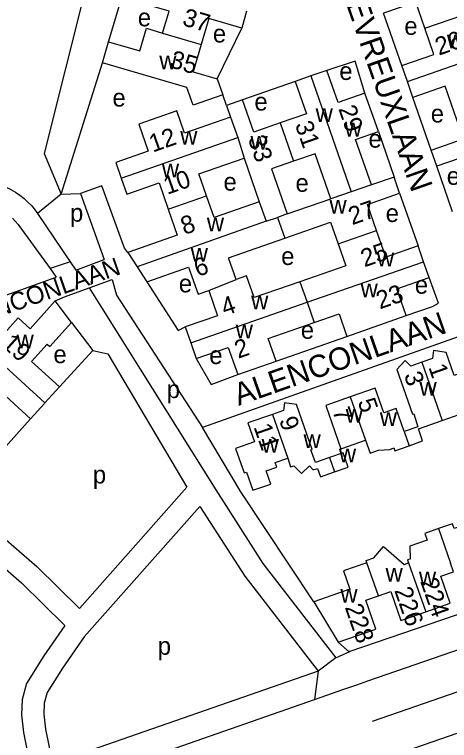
# Model space of a CAD drawing. Extents: x 157768 to 159790, y 387230 to 389604.
# Drawn here: x 158811.1 to 158908.6, y 389072.5 to 389235.1 of the extents above; entities that cross this region are included whole.
import ezdxf

# ---------------------------------------------------------------- set-up
doc = ezdxf.new("R2010")
doc.units = 0
for name, color, linetype in [('BLT_Basislijn', 7, 'Continuous'), ('BLT_Bebouwing', 7, 'Continuous'), ('BLT_Centroide', 7, 'Continuous'), ('BLT_Huisnummer', 7, 'Continuous'), ('BLT_Huisnummer_ tussenligend', 7, 'Continuous'), ('BLT_Onderverdeling_panden', 7, 'Continuous'), ('BLT_Straatnaam', 7, 'Continuous'), ('BLT_Straatnaam_verkleind', 7, 'Continuous')]:
    doc.layers.add(name, color=color, linetype=linetype)

msp = doc.modelspace()

# ---------------------------------------------------------------- linework, layer by layer
at = {"layer": 'BLT_Basislijn'}
for p, q in [((158832.21, 389229.02), (158835.17, 389238.97)), ((158897.93, 389223.66), (158893.84, 389235.38)), ((158856.57, 389220.67), (158862.06, 389232.05)), ((158821.6, 389194.9), (158830.83, 389224.29)), ((158887.46, 389224.68), (158881.14, 389222.6)), ((158889.68, 389217.48), (158887.46, 389224.68)), ((158874.02, 389220.13), (158862.24, 389215.98)), ((158858.65, 389214.73), (158857.83, 389217.12)), ((158904.51, 389204.72), (158900.41, 389216.53)), ((158892.67, 389208.88), (158896.19, 389198.7)), ((158909.32, 389190.94), (158905.76, 389201.15)), ((158830.69, 389196.71), (158825.93, 389195.03)), ((158821.6, 389194.9), (158816.32, 389190.55)), ((158821.6, 389194.9), (158825.93, 389195.03)), ((158825.93, 389195.03), (158831.24, 389180.27)), ((158897.44, 389195.09), (158901.58, 389183.3)), ((158816.17, 389190.77), (158816.32, 389190.55)), ((158816.32, 389190.55), (158823.6, 389179.74)), ((158812.12, 389187.84), (158819.1, 389178.21)), ((158823.6, 389179.74), (158819.1, 389178.21)), ((158823.6, 389179.74), (158824.85, 389177.89)), ((158824.85, 389177.89), (158831.24, 389180.27)), ((158819.1, 389178.21), (158820.46, 389176.32)), ((158827.88, 389173.89), (158833.05, 389175.77)), ((158822.31, 389171.86), (158827.88, 389173.89)), ((158827.88, 389173.89), (158856.22, 389128.66)), ((158820.28, 389171.02), (158822.31, 389171.86)), ((158869.75, 389157.46), (158885.6, 389163.03)), ((158828.71, 389159.83), (158821.2, 389151.71)), ((158807.75, 389136.88), (158814.7, 389144.57)), ((158849.79, 389129.24), (158825.67, 389102.05)), ((158891.35, 389076.84), (158982.24, 389108.54)), ((158883.17, 389091.07), (158879.21, 389088.02)), ((158879.21, 389088.02), (158819.62, 389067.36)), ((158879.21, 389088.02), (158878.35, 389081.7)), ((158884.91, 389083.99), (158887.87, 389085)), ((158887.87, 389085), (158890.34, 389085.85)), ((158878.35, 389081.7), (158884.91, 389083.99)), ((158820.98, 389061.74), (158878.35, 389081.7))]:
    msp.add_line(p, q, dxfattribs=at)
for points in [[(158827.26, 389241.81), (158817.75, 389203.99), (158821.6, 389194.9)], [(158808.18, 389196.91), (158809.28, 389196.44), (158810.34, 389195.91), (158811.37, 389195.3), (158812.35, 389194.63), (158813.28, 389193.89), (158814.16, 389193.09), (158814.99, 389192.23), (158815.76, 389191.32), (158816.17, 389190.77)], [(158836.51, 389181.79), (158835.78, 389182.8), (158830.69, 389196.71)], [(158810.69, 389189.49), (158811.32, 389188.83), (158811.96, 389188.05), (158812.12, 389187.84)], [(158989.76, 389163.03), (158988.16, 389168), (158986.88, 389169.48), (158975.29, 389185.55), (158950.59, 389177.07), (158853.24, 389142.59)], [(158793.39, 389167.44), (158796.42, 389167.7), (158820.46, 389176.32)], [(158898.9, 389167.67), (158904.84, 389169.71), (158906.17, 389170.43), (158904.06, 389176.18)], [(158833.05, 389175.77), (158834.03, 389172.24), (158853.24, 389142.59)], [(158840.82, 389175.26), (158847.85, 389164.35), (158849.4, 389165.15)], [(158823.89, 389166.15), (158828.71, 389159.83)], [(158828.71, 389159.83), (158832.02, 389159.13), (158849.79, 389129.24)], [(158851.86, 389158.05), (158855.19, 389152.22), (158861.15, 389154.47)], [(158878.2, 389103.56), (158861.88, 389128.18), (158853.24, 389142.59)], [(158890.34, 389085.85), (159035.56, 389135.99), (159038.65, 389137.41), (159039.75, 389138.8), (159040.25, 389139.58), (159040.38, 389142.12), (159040.06, 389142.91)], [(159026.05, 389138.41), (159006.9, 389131.61), (159005.76, 389131.55), (159004.93, 389133.15), (159001.33, 389132.42), (158942.49, 389111.67), (158886.32, 389092.46)], [(158856.22, 389128.66), (158866.82, 389112.19), (158883.17, 389091.07)], [(158798.44, 389126.67), (158801.07, 389124.4), (158809.26, 389117.48), (158816.11, 389111.5), (158825.67, 389102.05)], [(158852.66, 389124.95), (158826.74, 389095.73), (158821.92, 389088.7), (158818.47, 389083.26), (158817.8, 389080.92), (158817.68, 389078.44), (158818.07, 389075.08), (158819.62, 389067.36)], [(158852.66, 389124.95), (158862.73, 389109.3), (158879.21, 389088.02)], [(158795.06, 389122.98), (158797.83, 389120.6), (158806, 389113.69), (158812.7, 389107.83), (158822.41, 389098.25)], [(158893.68, 389059.72), (158892.41, 389063.17), (158892.49, 389066.02), (158892.97, 389066.85), (158895.01, 389068.67), (158899.1, 389070.26), (158983.36, 389099.45), (158985.22, 389099.76), (158987.93, 389099.16), (158990.79, 389095.6), (158991.47, 389094.13)], [(158822.41, 389098.25), (158817.74, 389091.45), (158813.86, 389085.32), (158812.84, 389081.73), (158812.67, 389078.28), (158813.13, 389074.3), (158814.78, 389066.04)], [(158883.64, 389094.51), (158885.74, 389092.66), (158886.32, 389092.46)], [(158883.17, 389091.07), (158886.32, 389092.46)]]:
    msp.add_lwpolyline(points, dxfattribs=at)
at = {"layer": 'BLT_Bebouwing'}
for p, q in [((158863.16, 389235.82), (158862.06, 389232.05)), ((158830.83, 389224.29), (158832.21, 389229.02)), ((158899.17, 389220.09), (158897.93, 389223.66)), ((158881.14, 389222.6), (158877.58, 389221.36)), ((158856.57, 389220.67), (158857.83, 389217.12)), ((158877.58, 389221.36), (158874.02, 389220.13)), ((158900.41, 389216.53), (158899.17, 389220.09)), ((158892.67, 389208.88), (158889.68, 389217.48)), ((158862.24, 389215.98), (158858.65, 389214.73)), ((158905.76, 389201.15), (158904.51, 389204.72)), ((158910.76, 389202.89), (158905.76, 389201.15)), ((158896.19, 389198.7), (158891.13, 389196.94)), ((158897.44, 389195.09), (158896.19, 389198.7)), ((158872.21, 389190.45), (158882.03, 389193.86)), ((158902.82, 389179.74), (158901.58, 389183.3)), ((158836.51, 389181.79), (158838.62, 389178.6)), ((158904.06, 389176.18), (158902.82, 389179.74)), ((158838.62, 389178.6), (158840.82, 389175.26)), ((158823.89, 389166.15), (158820.28, 389171.02)), ((158885.6, 389163.03), (158898.9, 389167.67)), ((158849.4, 389165.15), (158850.63, 389161.6)), ((158850.63, 389161.6), (158851.86, 389158.05)), ((158861.15, 389154.47), (158869.75, 389157.46)), ((158817.94, 389148.13), (158821.2, 389151.71)), ((158898.47, 389141.69), (158896.67, 389146.84)), ((158906.98, 389144.19), (158912.08, 389145.97)), ((158884.52, 389137.95), (158889.78, 389139.78)), ((158878.2, 389103.56), (158883.64, 389094.51))]:
    msp.add_line(p, q, dxfattribs=at)
for points in [[(158844.3, 389230.9), (158845.76, 389235.89), (158835.17, 389238.97)], [(158903.09, 389232.03), (158901.05, 389237.89), (158893.84, 389235.38)], [(158862.06, 389232.05), (158854.69, 389234.2), (158852.99, 389228.37)], [(158832.21, 389229.02), (158839.23, 389226.97), (158840.71, 389232.04), (158844.3, 389230.9)], [(158897.93, 389223.66), (158905.13, 389226.17), (158903.09, 389232.03)], [(158852.99, 389228.37), (158851.2, 389222.24), (158856.57, 389220.67)], [(158857.83, 389217.12), (158851.19, 389214.78), (158849.79, 389218.76), (158830.83, 389224.29)], [(158889.68, 389217.48), (158883.65, 389215.39), (158881.14, 389222.6)], [(158874.02, 389220.13), (158876.54, 389212.88), (158870.65, 389210.83)], [(158909.67, 389213.22), (158907.64, 389219.04), (158900.41, 389216.53)], [(158870.65, 389210.83), (158864.75, 389208.78), (158862.24, 389215.98)], [(158859.57, 389212.09), (158849.26, 389208.51), (158847.52, 389213.52), (158839.01, 389210.56), (158841.11, 389204.53), (158833.83, 389201.99), (158835.06, 389198.44)], [(158858.65, 389214.73), (158859.57, 389212.09)], [(158904.51, 389204.72), (158911.75, 389207.23), (158909.67, 389213.22)], [(158891.13, 389196.94), (158887.59, 389207.11), (158892.67, 389208.88)], [(158882.03, 389193.86), (158878.52, 389203.94), (158873.63, 389202.24)], [(158854.17, 389194.52), (158852.47, 389199.4), (158862.6, 389202.92)], [(158862.6, 389202.92), (158865.98, 389193.19)], [(158873.63, 389202.24), (158868.7, 389200.52), (158872.21, 389190.45)], [(158835.06, 389198.44), (158836.3, 389194.9), (158843.53, 389197.41), (158845.57, 389191.53)], [(158865.98, 389193.19), (158855.86, 389189.67), (158854.17, 389194.52)], [(158892.29, 389186.72), (158890.25, 389192.59), (158897.44, 389195.09)], [(158845.57, 389191.53), (158847.61, 389185.66), (158836.51, 389181.79)], [(158871.68, 389185.02), (158881.98, 389188.6), (158883.67, 389183.72)], [(158901.58, 389183.3), (158894.36, 389180.79), (158892.29, 389186.72)], [(158860.79, 389175.8), (158859.1, 389180.65), (158871.68, 389185.02)], [(158883.67, 389183.72), (158885.37, 389178.84), (158875.09, 389175.27)], [(158840.82, 389175.26), (158850.16, 389178.51), (158852.26, 389172.47), (158854.65, 389173.3)], [(158875.09, 389175.27), (158864.81, 389171.7), (158863.1, 389176.61), (158860.79, 389175.8)], [(158898.9, 389167.67), (158896.82, 389173.66), (158904.06, 389176.18)], [(158854.65, 389173.3), (158856.61, 389167.66), (158849.4, 389165.15)], [(158820.28, 389171.02), (158814.64, 389164.75), (158811.97, 389167.18), (158807.68, 389162.45), (158804.47, 389165.36)], [(158878.26, 389166.14), (158883.86, 389168.09), (158885.6, 389163.03)], [(158821.2, 389151.71), (158814.93, 389157.41), (158818.46, 389161.28), (158819.04, 389160.75), (158823.89, 389166.15)], [(158869.75, 389157.46), (158867.97, 389162.56), (158878.26, 389166.14)], [(158851.86, 389158.05), (158859.04, 389160.54), (158861.15, 389154.47)], [(158914.45, 389149.52), (158912.44, 389155.3), (158909.65, 389154.27), (158907.85, 389159.42), (158905.06, 389159.84), (158904.83, 389158.09), (158902.42, 389157.25)], [(158902.42, 389157.25), (158899.97, 389156.39), (158898.68, 389157.61), (158896.81, 389155.58), (158900.3, 389145.6), (158900.59, 389145.7)], [(158814.7, 389144.57), (158807.26, 389151.33), (158803.77, 389147.5)], [(158896.67, 389146.84), (158893.88, 389145.88), (158891.94, 389151.43), (158886.39, 389149.49)], [(158886.39, 389149.49), (158880.91, 389147.58), (158884.3, 389137.87), (158884.52, 389137.95)], [(158817.94, 389148.13), (158817.84, 389148.01), (158814.7, 389144.57)], [(158877.52, 389137.58), (158877.86, 389137.7), (158874.35, 389147.74), (158871.66, 389148.17), (158871.43, 389146.42), (158868.95, 389145.55)], [(158868.95, 389145.55), (158863.45, 389143.63), (158864.91, 389139.44), (158860.67, 389137.95), (158862.6, 389132.43), (158863.16, 389132.63), (158864.58, 389128.57), (158868.55, 389129.96), (158867.51, 389132.93), (158869.89, 389133.76), (158869.53, 389134.79), (158872.36, 389135.78)], [(158900.59, 389145.7), (158901.5, 389142.76), (158898.47, 389141.69)], [(158899.57, 389138.55), (158902.6, 389139.61), (158901.65, 389142.33), (158906.98, 389144.19)], [(158889.78, 389139.78), (158890.84, 389136.87), (158892.73, 389137.53), (158895.21, 389137.71), (158896.16, 389138.04)], [(158896.16, 389138.04), (158896.37, 389137.43), (158899.57, 389138.55)], [(158881.76, 389135.9), (158878.57, 389134.78), (158877.52, 389137.58)], [(158882.88, 389132.7), (158885.92, 389133.77), (158884.8, 389136.96), (158881.76, 389135.9)], [(158872.36, 389135.78), (158872.99, 389133.8), (158873.72, 389134.05), (158875.44, 389132.28), (158877.21, 389134), (158878.07, 389133.11), (158879.03, 389133.45), (158879.68, 389131.58), (158882.88, 389132.7)], [(158914.93, 389121.8), (158909.7, 389119.98), (158909.31, 389121.08), (158906.18, 389119.99)], [(158906.18, 389119.99), (158903.06, 389118.9), (158903.58, 389117.39), (158899.7, 389116.04), (158899.77, 389113.16), (158899.22, 389112.97), (158899.46, 389112.29)], [(158890.09, 389112.33), (158889.93, 389112.8), (158891.66, 389113.41), (158893.86, 389115.95), (158898.47, 389111.93), (158899.46, 389112.29)], [(158890.09, 389112.33), (158884.83, 389110.49), (158886.27, 389106.38), (158878.2, 389103.56)], [(158903.3, 389101.36), (158908.75, 389103.26), (158906.64, 389109.3), (158909.54, 389110.31), (158908.86, 389112.26)], [(158883.64, 389094.51), (158892.12, 389097.47), (158889.86, 389103.95), (158892.67, 389104.93)], [(158892.67, 389104.93), (158895.48, 389105.91), (158897.74, 389099.43), (158903.3, 389101.36)]]:
    msp.add_lwpolyline(points, dxfattribs=at)
at = {"layer": 'BLT_Onderverdeling_panden'}
for p, q in [((158903.09, 389232.03), (158911.58, 389234.98)), ((158844.3, 389230.9), (158852.99, 389228.37)), ((158899.17, 389220.09), (158925.16, 389229.14)), ((158877.58, 389221.36), (158886.61, 389195.41)), ((158859.57, 389212.09), (158861.16, 389207.53)), ((158870.65, 389210.83), (158873.63, 389202.24)), ((158835.06, 389198.44), (158861.16, 389207.53)), ((158861.16, 389207.53), (158862.6, 389202.92)), ((158891.13, 389196.94), (158886.61, 389195.41)), ((158845.57, 389191.53), (158854.17, 389194.52)), ((158886.61, 389195.41), (158882.03, 389193.86)), ((158865.98, 389193.19), (158867.51, 389188.79)), ((158867.51, 389188.79), (158870.05, 389189.68)), ((158872.21, 389190.45), (158870.05, 389189.68)), ((158870.05, 389189.68), (158871.68, 389185.02)), ((158867.51, 389188.79), (158838.62, 389178.6)), ((158883.67, 389183.72), (158892.29, 389186.72)), ((158876.69, 389170.66), (158902.82, 389179.74)), ((158854.65, 389173.3), (158860.79, 389175.8)), ((158875.09, 389175.27), (158876.69, 389170.66)), ((158850.63, 389161.6), (158876.69, 389170.66)), ((158876.69, 389170.66), (158878.26, 389166.14)), ((158817.94, 389148.13), (158801.99, 389162.63)), ((158902.42, 389157.25), (158906.98, 389144.19)), ((158886.39, 389149.49), (158889.78, 389139.78)), ((158868.95, 389145.55), (158872.36, 389135.78)), ((158898.47, 389141.69), (158899.57, 389138.55)), ((158881.76, 389135.9), (158882.88, 389132.7)), ((158906.18, 389119.99), (158908.86, 389112.26)), ((158892.67, 389104.93), (158890.09, 389112.33)), ((158899.46, 389112.29), (158903.3, 389101.36))]:
    msp.add_line(p, q, dxfattribs=at)

# ---------------------------------------------------------------- texts
at = {"layer": 'BLT_Centroide'}
for s, p in [('e', (158838.77, 389232.46)), ('e', (158898.49, 389230.55)), ('e', (158855.59, 389228.85)), ('w', (158908.04, 389227.53)), ('w', (158843.58, 389222.84)), ('e', (158883.92, 389220.45)), ('e', (158833.09, 389214.5)), ('e', (158864.9, 389213.61)), ('w', (158878.62, 389211.02)), ('e', (158904.43, 389210.93)), ('w', (158885.12, 389207.78)), ('w', (158848.27, 389205.97)), ('w', (158864.02, 389204.83)), ('e', (158890.46, 389205.29)), ('w', (158844.16, 389198.62)), ('e', (158857.97, 389195.66)), ('e', (158908, 389196.96)), ('e', (158874.11, 389195.4)), ('w', (158881.72, 389190.53)), ('p', (158823.58, 389188.71)), ('e', (158894.32, 389188.64)), ('w', (158854.24, 389186.56)), ('w', (158850.63, 389179.75)), ('e', (158870.9, 389179.01)), ('w', (158892.36, 389178.69)), ('e', (158847.96, 389172.88)), ('w', (158888.7, 389171.78)), ('e', (158900.86, 389172.58)), ('w', (158864.16, 389169.09)), ('w', (158860.7, 389162.56)), ('e', (158875.3, 389162.48)), ('w', (158811.59, 389160.33)), ('e', (158819.86, 389157.03)), ('e', (158854.79, 389156.83)), ('p', (158845.26, 389149.2)), ('w', (158901.89, 389149.73)), ('w', (158885.36, 389143.69)), ('w', (158893, 389142.98)), ('w', (158875.91, 389138.02)), ('w', (158866.52, 389136.97)), ('w', (158883.84, 389134.83)), ('p', (158828.69, 389130.08)), ('w', (158894.29, 389108.11)), ('w', (158901.76, 389107.28)), ('w', (158884.16, 389103.41)), ('p', (158843.24, 389091.71))]:
    msp.add_text(s, height=4, dxfattribs=at).set_placement(p)
at = {"layer": 'BLT_Huisnummer'}
for s, rotation, p in [('26', 19.1902, (158906.23, 389225.88)), ('35', 343.7477, (158845.73, 389223.34)), ('29', 289.1737, (158883.67, 389214.04)), ('12', 19.1735, (158842.12, 389204.18)), ('33', 289.1717, (158863.4, 389207.31)), ('27', 19.1713, (158886.8, 389187.91)), ('6', 19.1714, (158852.18, 389176.31)), ('23', 19.1662, (158893.01, 389169.06)), ('19', 317.729, (158808.04, 389161.04)), ('2', 19.1694, (158861.26, 389158)), ('1', 289.2635, (158903.85, 389156.14)), ('5', 289.2635, (158888, 389148.41)), ('11', 289.2629, (158864.68, 389142.76)), ('224', 289.2156, (158902.01, 389108.2)), ('228', 289.2156, (158885.12, 389102.38))]:
    msp.add_text(s, height=4, rotation=rotation, dxfattribs=at).set_placement(p)
at = {"layer": 'BLT_Huisnummer_ tussenligend'}
for s, rotation, p in [('37', 343.7477, (158848.54, 389232.76)), ('31', 289.1737, (158873.94, 389210.48)), ('10', 19.1714, (158845.35, 389194.72)), ('8', 19.1714, (158849.21, 389185.72)), ('25', 19.1662, (158889.56, 389178.47)), ('4', 19.1694, (158858.26, 389167.56)), ('3', 289.2635, (158898.36, 389154.37)), ('7', 289.2682, (158882.31, 389146.36)), ('9', 289.2682, (158870.39, 389144.31)), ('226', 289.2156, (158896.2, 389106.16))]:
    msp.add_text(s, height=4, rotation=rotation, dxfattribs=at).set_placement(p)
at = {"layer": 'BLT_Straatnaam'}
for s, rotation, p in [('EVREUXLAAN', 289.2461, (158885.42, 389237.46)), ('ALENCONLAAN', 19.3372, (158861.34, 389147.44))]:
    msp.add_text(s, height=5, rotation=rotation, dxfattribs=at).set_placement(p)
at = {"layer": 'BLT_Straatnaam_verkleind'}
msp.add_text('ALENCONLAAN', height=4, rotation=19.3372, dxfattribs=at).set_placement((158797.64, 389163.85))

doc.saveas('drawing.dxf')
